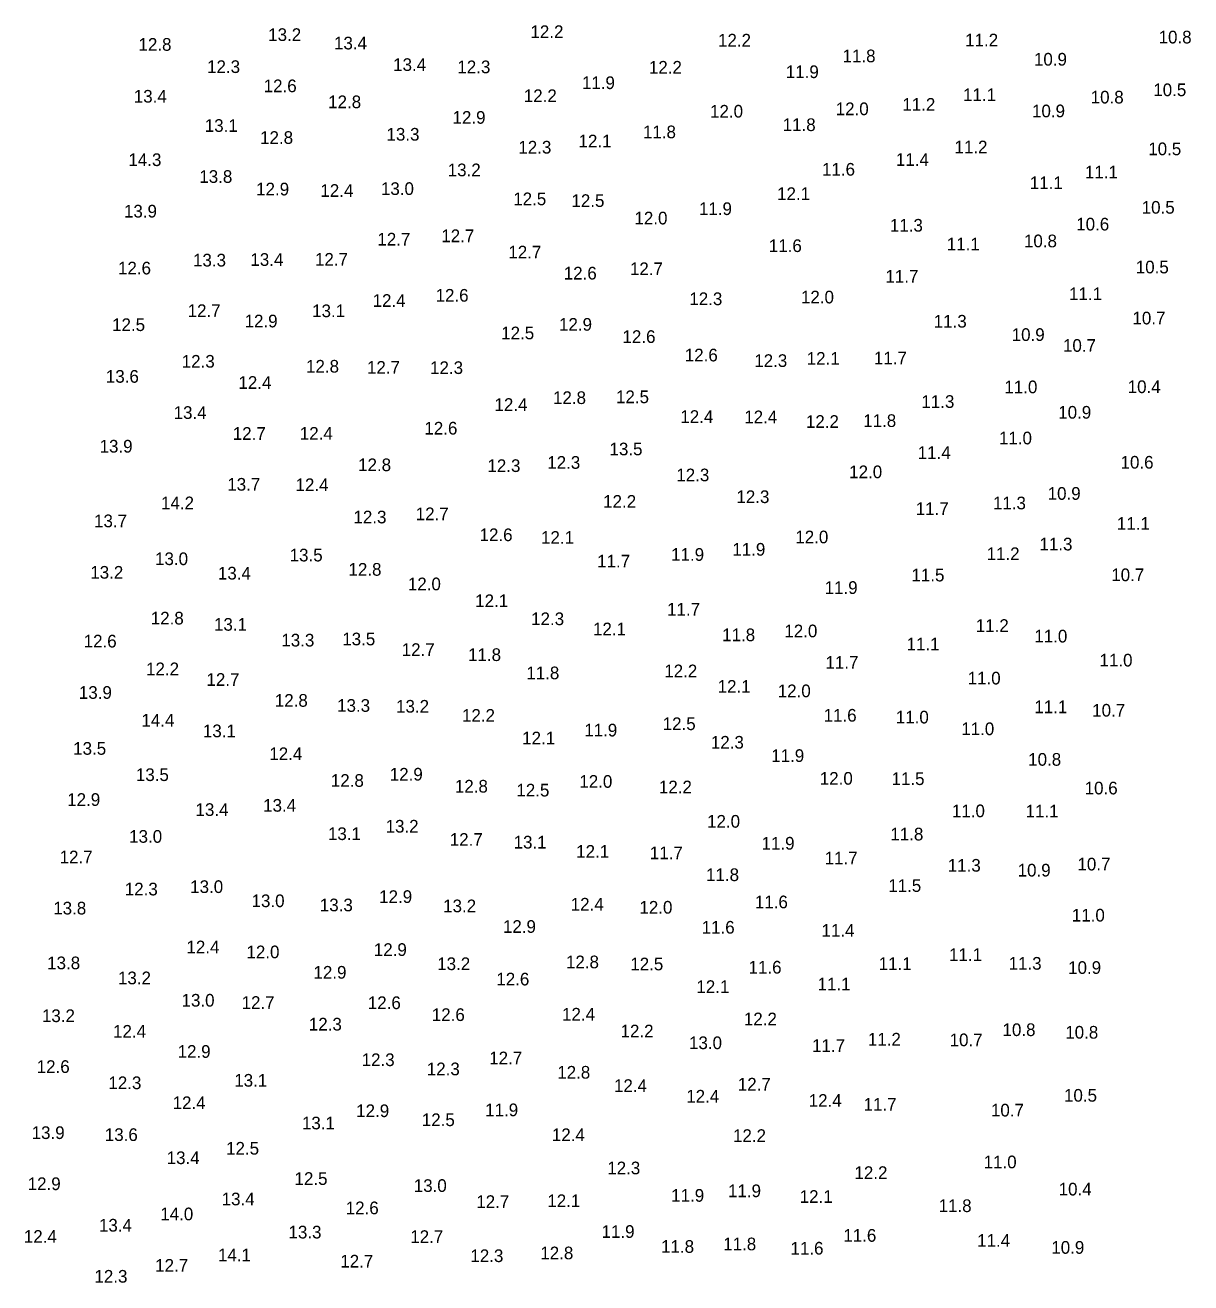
# Model space of a CAD drawing. Extents: x 1023796 to 1112670, y 656573 to 837340.
# Drawn here: x 1109829.1 to 1110289, y 670673.5 to 671169.4 of the extents above; entities that cross this region are included whole.
import ezdxf

# ---------------------------------------------------------------- set-up
doc = ezdxf.new("R2010")
doc.units = 0
doc.layers.add('V-TOPO-SOUN', color=7, linetype='Continuous')

msp = doc.modelspace()

# ---------------------------------------------------------------- texts
at = {"layer": 'V-TOPO-SOUN'}
for s, p in [('13.2 ', (1109924.94, 671163.14)), ('12.2 ', (1110028.41, 671164.3)), ('10.8 ', (1110276.23, 671162.17)), ('12.8 ', (1109873.78, 671159.28)), ('13.4 ', (1109950.91, 671159.81)), ('12.2 ', (1110102.41, 671160.94)), ('11.2 ', (1110199.9, 671161)), ('13.4 ', (1109974.24, 671151.31)), ('11.8 ', (1110151.54, 671154.75)), ('10.9 ', (1110227.05, 671153.42)), ('12.3 ', (1109900.83, 671150.51)), ('12.3 ', (1109999.58, 671150.42)), ('12.2 ', (1110075.14, 671150.26)), ('11.9 ', (1110129.15, 671148.5)), ('12.6 ', (1109923.16, 671142.94)), ('11.9 ', (1110048.71, 671144.17)), ('10.5 ', (1110274.13, 671141.38)), ('13.4 ', (1109871.91, 671138.83)), ('12.8 ', (1109948.6, 671136.64)), ('12.2 ', (1110025.79, 671139.04)), ('11.1 ', (1110199.08, 671139.42)), ('10.8 ', (1110249.44, 671138.49)), ('12.0 ', (1110099.27, 671132.92)), ('12.0 ', (1110148.84, 671133.88)), ('11.2 ', (1110175.13, 671135.62)), ('10.9 ', (1110226.29, 671133.04)), ('13.1 ', (1109899.92, 671127.3)), ('12.9 ', (1109997.67, 671130.49)), ('11.8 ', (1110127.91, 671127.63)), ('12.8 ', (1109921.75, 671122.56)), ('13.3 ', (1109971.61, 671123.85)), ('11.8 ', (1110072.79, 671124.79)), ('12.3 ', (1110023.64, 671118.75)), ('12.1 ', (1110047.38, 671121.18)), ('11.2 ', (1110195.7, 671118.83)), ('10.5 ', (1110272.15, 671118.1)), ('14.3 ', (1109869.8, 671113.82)), ('11.4 ', (1110172.58, 671113.9)), ('13.8 ', (1109897.77, 671107.19)), ('13.2 ', (1109995.77, 671109.8)), ('11.6 ', (1110143.43, 671110.03)), ('11.1 ', (1110247.15, 671108.94)), ('12.9 ', (1109920.19, 671102.25)), ('12.4 ', (1109945.54, 671101.67)), ('13.0 ', (1109969.42, 671102.42)), ('11.1 ', (1110225.41, 671104.72)), ('12.5 ', (1110021.62, 671098.38)), ('12.5 ', (1110044.58, 671097.69)), ('12.1 ', (1110125.72, 671100.43)), ('13.9 ', (1109868.04, 671093.53)), ('11.9 ', (1110094.88, 671094.5)), ('10.5 ', (1110269.56, 671095.04)), ('12.0 ', (1110069.45, 671090.81)), ('11.3 ', (1110170.21, 671087.97)), ('10.6 ', (1110243.73, 671088.42)), ('12.7 ', (1109968.02, 671082.48)), ('12.7 ', (1109993.23, 671083.81)), ('10.8 ', (1110223.11, 671081.79)), ('12.7 ', (1110019.69, 671077.38)), ('11.6 ', (1110122.45, 671079.92)), ('11.1 ', (1110192.67, 671080.58)), ('13.3 ', (1109895.28, 671074.22)), ('13.4 ', (1109917.92, 671074.47)), ('12.7 ', (1109943.4, 671074.54)), ('12.6 ', (1109865.69, 671071.09)), ('12.6 ', (1110041.55, 671069.09)), ('12.7 ', (1110067.65, 671070.81)), ('11.7 ', (1110168.46, 671067.85)), ('10.5 ', (1110267.23, 671071.51)), ('12.4 ', (1109966.13, 671058.3)), ('12.6 ', (1109990.98, 671060.35)), ('12.3 ', (1110091.09, 671058.98)), ('12.0 ', (1110135.13, 671059.67)), ('11.1 ', (1110240.9, 671060.95)), ('12.7 ', (1109893.16, 671054.29)), ('13.1 ', (1109942.28, 671054.24)), ('12.5 ', (1109863.36, 671048.77)), ('12.9 ', (1109915.63, 671050.21)), ('12.9 ', (1110039.68, 671048.9)), ('11.3 ', (1110187.51, 671050.13)), ('10.7 ', (1110265.91, 671051.39)), ('12.5 ', (1110016.87, 671045.5)), ('12.6 ', (1110064.72, 671044.07)), ('10.9 ', (1110218.27, 671044.86)), ('10.7 ', (1110238.51, 671040.58)), ('12.3 ', (1109890.83, 671034.33)), ('12.8 ', (1109939.87, 671032.38)), ('12.6 ', (1110089.3, 671036.8)), ('12.3 ', (1110116.7, 671034.61)), ('12.1 ', (1110137.4, 671035.47)), ('11.7 ', (1110163.9, 671035.62)), ('13.6 ', (1109860.9, 671028.39)), ('12.7 ', (1109963.91, 671031.92)), ('12.3 ', (1109988.8, 671031.83)), ('12.4 ', (1109913.2, 671025.97)), ('11.0 ', (1110215.39, 671024.23)), ('10.4 ', (1110264.03, 671024.31)), ('12.4 ', (1110014.22, 671017.28)), ('12.8 ', (1110037.31, 671020)), ('12.5 ', (1110062.16, 671020.33)), ('11.3 ', (1110182.64, 671018.47)), ('13.4 ', (1109887.63, 671014.13)), ('12.4 ', (1110087.54, 671012.55)), ('12.4 ', (1110112.76, 671012.42)), ('10.9 ', (1110236.63, 671014.22)), ('12.6 ', (1109986.57, 671007.96)), ('12.2 ', (1110137.08, 671010.59)), ('11.8 ', (1110159.69, 671010.94)), ('12.7 ', (1109910.97, 671005.87)), ('12.4 ', (1109937.42, 671005.93)), ('11.0 ', (1110213.25, 671004.09)), ('13.9 ', (1109858.42, 671000.85)), ('13.5 ', (1110059.6, 670999.77)), ('11.4 ', (1110181.2, 670998.36)), ('12.8 ', (1109960.42, 670993.52)), ('12.3 ', (1110011.43, 670993.19)), ('12.3 ', (1110035.03, 670994.45)), ('10.6 ', (1110261.22, 670994.52)), ('12.3 ', (1110085.95, 670989.53)), ('12.0 ', (1110154.16, 670990.75)), ('13.7 ', (1109908.81, 670985.83)), ('12.4 ', (1109935.73, 670985.65)), ('14.2 ', (1109882.66, 670978.5)), ('12.2 ', (1110057.09, 670979.09)), ('12.3 ', (1110109.67, 670980.94)), ('11.3 ', (1110210.86, 670978.47)), ('10.9 ', (1110232.46, 670982.23)), ('12.3 ', (1109958.59, 670972.94)), ('12.7 ', (1109983.15, 670974.19)), ('11.7 ', (1110180.42, 670976.25)), ('13.7 ', (1109856.24, 670971.42)), ('11.1 ', (1110259.76, 670970.39)), ('12.6 ', (1110008.33, 670965.93)), ('12.1 ', (1110032.58, 670964.87)), ('12.0 ', (1110132.91, 670965.07)), ('13.5 ', (1109933.4, 670957.93)), ('11.9 ', (1110083.91, 670958.17)), ('11.9 ', (1110108.06, 670960.2)), ('11.2 ', (1110208.37, 670958.46)), ('11.3 ', (1110229.23, 670962.27)), ('13.0 ', (1109880.31, 670956.49)), ('11.7 ', (1110054.72, 670955.54)), ('13.2 ', (1109854.75, 670951.13)), ('13.4 ', (1109905.1, 670950.8)), ('12.8 ', (1109956.62, 670952.3)), ('11.5 ', (1110178.72, 670950.05)), ('10.7 ', (1110257.55, 670950.15)), ('12.0 ', (1109980.05, 670946.55)), ('11.9 ', (1110144.47, 670945.12)), ('12.1 ', (1110006.61, 670939.92)), ('12.8 ', (1109878.62, 670933.07)), ('11.7 ', (1110082.32, 670936.57)), ('13.1 ', (1109903.56, 670930.61)), ('12.3 ', (1110028.68, 670932.81)), ('12.1 ', (1110053.08, 670928.79)), ('12.0 ', (1110128.58, 670928.02)), ('11.2 ', (1110204.1, 670930.15)), ('12.6 ', (1109852.14, 670924)), ('13.3 ', (1109930.13, 670924.39)), ('13.5 ', (1109954.16, 670924.85)), ('11.8 ', (1110104.04, 670926.49)), ('11.0 ', (1110227.2, 670925.97)), ('12.7 ', (1109977.62, 670920.66)), ('11.8 ', (1110003.8, 670918.67)), ('11.1 ', (1110176.79, 670922.85)), ('11.7 ', (1110144.79, 670915.6)), ('11.0 ', (1110252.92, 670916.51)), ('12.2 ', (1109876.76, 670913.06)), ('12.7 ', (1109900.59, 670908.87)), ('11.8 ', (1110026.78, 670911.48)), ('12.2 ', (1110081.2, 670912.26)), ('11.0 ', (1110200.9, 670909.42)), ('13.9 ', (1109850.25, 670903.75)), ('12.1 ', (1110102.26, 670906.14)), ('12.0 ', (1110125.97, 670904.39)), ('12.8 ', (1109927.56, 670900.64)), ('13.3 ', (1109952.13, 670898.63)), ('13.2 ', (1109975.39, 670898.31)), ('12.2 ', (1110001.4, 670894.71)), ('11.6 ', (1110144.07, 670894.77)), ('11.0 ', (1110172.55, 670894.05)), ('11.1 ', (1110227.2, 670898.1)), ('10.7 ', (1110250.03, 670896.74)), ('14.4 ', (1109874.93, 670892.82)), ('13.1 ', (1109899.18, 670888.62)), ('11.9 ', (1110049.63, 670888.93)), ('12.5 ', (1110080.57, 670891.43)), ('11.0 ', (1110198.37, 670889.44)), ('12.1 ', (1110025.15, 670885.8)), ('12.3 ', (1110099.59, 670884.12)), ('13.5 ', (1109848.01, 670881.7)), ('12.4 ', (1109925.39, 670879.6)), ('11.9 ', (1110123.4, 670878.86)), ('10.8 ', (1110224.78, 670877.38)), ('13.5 ', (1109872.74, 670871.35)), ('12.8 ', (1109949.66, 670869.06)), ('12.9 ', (1109972.91, 670871.52)), ('12.0 ', (1110047.7, 670868.69)), ('12.0 ', (1110142.56, 670869.9)), ('11.5 ', (1110170.87, 670869.77)), ('12.8 ', (1109998.6, 670866.8)), ('12.5 ', (1110022.86, 670865.25)), ('12.2 ', (1110079.08, 670866.49)), ('10.6 ', (1110247.06, 670866.08)), ('12.9 ', (1109845.65, 670861.54)), ('13.4 ', (1109922.95, 670859.26)), ('13.4 ', (1109896.26, 670857.58)), ('11.0 ', (1110194.68, 670857.07)), ('11.1 ', (1110223.74, 670856.97)), ('13.2 ', (1109971.26, 670851.02)), ('12.0 ', (1110098.09, 670852.95)), ('13.0 ', (1109870.09, 670847)), ('13.1 ', (1109948.52, 670848.08)), ('12.7 ', (1109996.58, 670845.8)), ('13.1 ', (1110021.77, 670844.74)), ('11.9 ', (1110119.58, 670844.3)), ('11.8 ', (1110170.4, 670847.92)), ('12.7 ', (1109842.66, 670838.89)), ('12.1 ', (1110046.45, 670841.09)), ('11.7 ', (1110075.52, 670840.53)), ('11.7 ', (1110144.47, 670838.47)), ('11.3 ', (1110193.05, 670835.61)), ('10.7 ', (1110244.21, 670836.09)), ('11.8 ', (1110097.69, 670831.91)), ('10.9 ', (1110220.61, 670833.7)), ('12.3 ', (1109868.37, 670826.25)), ('13.0 ', (1109894.16, 670827.2)), ('11.5 ', (1110169.57, 670827.64)), ('13.0 ', (1109918.38, 670821.62)), ('13.3 ', (1109945.31, 670819.98)), ('12.9 ', (1109968.72, 670823.27)), ('13.2 ', (1109993.96, 670819.61)), ('12.4 ', (1110044.3, 670820.27)), ('12.0 ', (1110071.4, 670819.06)), ('11.6 ', (1110116.95, 670821.17)), ('13.8 ', (1109840.14, 670818.73)), ('11.0 ', (1110241.99, 670815.95)), ('12.9 ', (1110017.55, 670811.48)), ('11.6 ', (1110095.95, 670811.18)), ('11.4 ', (1110143.23, 670809.95)), ('12.4 ', (1109892.7, 670803.41)), ('12.0 ', (1109916.37, 670801.46)), ('12.9 ', (1109966.62, 670802.38)), ('11.1 ', (1110193.54, 670800.39)), ('13.8 ', (1109837.74, 670797.14)), ('13.2 ', (1109991.63, 670796.8)), ('12.8 ', (1110042.42, 670797.52)), ('12.5 ', (1110067.79, 670796.7)), ('11.6 ', (1110114.46, 670795.44)), ('11.1 ', (1110165.79, 670796.86)), ('11.3 ', (1110217.05, 670796.96)), ('10.9 ', (1110240.54, 670795.29)), ('13.2 ', (1109865.68, 670791.22)), ('12.9 ', (1109942.81, 670793.42)), ('12.6 ', (1110014.95, 670790.76)), ('12.1 ', (1110093.88, 670787.78)), ('11.1 ', (1110141.68, 670788.81)), ('13.0 ', (1109890.76, 670782.41)), ('12.7 ', (1109914.45, 670781.51)), ('12.6 ', (1109964.25, 670781.43)), ('13.2 ', (1109835.68, 670776.3)), ('12.6 ', (1109989.49, 670776.73)), ('12.4 ', (1110040.88, 670776.9)), ('12.2 ', (1110112.61, 670775.02)), ('12.4 ', (1109863.74, 670770.16)), ('12.3 ', (1109940.98, 670772.98)), ('12.2 ', (1110063.96, 670770.27)), ('10.8 ', (1110214.65, 670770.8)), ('10.8 ', (1110239.4, 670769.78)), ('13.0 ', (1110090.97, 670765.64)), ('11.7 ', (1110139.52, 670764.55)), ('11.2 ', (1110161.53, 670767.05)), ('10.7 ', (1110193.79, 670766.79)), ('12.9 ', (1109889.2, 670762.21)), ('12.7 ', (1110012.14, 670759.65)), ('12.6 ', (1109833.61, 670756.25)), ('12.3 ', (1109961.81, 670758.95)), ('12.3 ', (1109987.52, 670755.34)), ('12.3 ', (1109861.9, 670749.86)), ('13.1 ', (1109911.55, 670750.84)), ('12.8 ', (1110038.98, 670754.01)), ('12.4 ', (1110061.36, 670748.75)), ('12.4 ', (1110089.87, 670744.57)), ('12.7 ', (1110110.22, 670749.31)), ('10.5 ', (1110238.91, 670744.92)), ('12.4 ', (1109887.22, 670741.98)), ('12.4 ', (1110138.19, 670742.89)), ('11.7 ', (1110159.82, 670741.36)), ('12.9 ', (1109959.66, 670738.84)), ('12.5 ', (1109985.55, 670735.28)), ('11.9 ', (1110010.54, 670739.19)), ('10.7 ', (1110210.08, 670739.08)), ('13.9 ', (1109831.62, 670730.2)), ('13.1 ', (1109938.25, 670734.01)), ('13.6 ', (1109860.48, 670729.42)), ('12.4 ', (1110036.86, 670729.36)), ('12.2 ', (1110108.32, 670729.04)), ('13.4 ', (1109884.89, 670720.31)), ('12.5 ', (1109908.33, 670724.04)), ('12.3 ', (1110058.71, 670716.28)), ('11.0 ', (1110207.2, 670718.65)), ('12.9 ', (1109830.06, 670710.06)), ('12.5 ', (1109935.33, 670712.11)), ('12.2 ', (1110156.24, 670714.44)), ('13.0 ', (1109982.37, 670709.33)), ('11.9 ', (1110083.93, 670705.47)), ('11.9 ', (1110106.36, 670707.27)), ('12.1 ', (1110134.63, 670705.02)), ('10.4 ', (1110236.8, 670707.94)), ('13.4 ', (1109906.59, 670704.05)), ('12.6 ', (1109955.53, 670700.54)), ('12.7 ', (1110007.03, 670703.01)), ('12.1 ', (1110035.06, 670703.34)), ('11.8 ', (1110189.43, 670701.4)), ('14.0 ', (1109882.36, 670698.15)), ('13.4 ', (1109858.17, 670693.71)), ('13.3 ', (1109932.95, 670690.99)), ('11.9 ', (1110056.46, 670691.22)), ('12.4 ', (1109828.54, 670689.27)), ('12.7 ', (1109980.99, 670689.21)), ('11.8 ', (1110079.95, 670685.33)), ('11.8 ', (1110104.46, 670686.32)), ('11.6 ', (1110151.85, 670689.7)), ('11.4 ', (1110204.64, 670687.69)), ('14.1 ', (1109905.12, 670681.99)), ('12.3 ', (1110004.71, 670681.67)), ('12.8 ', (1110032.3, 670682.77)), ('11.6 ', (1110131, 670684.63)), ('10.9 ', (1110233.9, 670684.95)), ('12.7 ', (1109880.36, 670677.88)), ('12.7 ', (1109953.38, 670679.53)), ('12.3 ', (1109856.4, 670673.56))]:
    msp.add_text(s, height=5, dxfattribs=at).set_placement(p)

doc.saveas('drawing.dxf')
